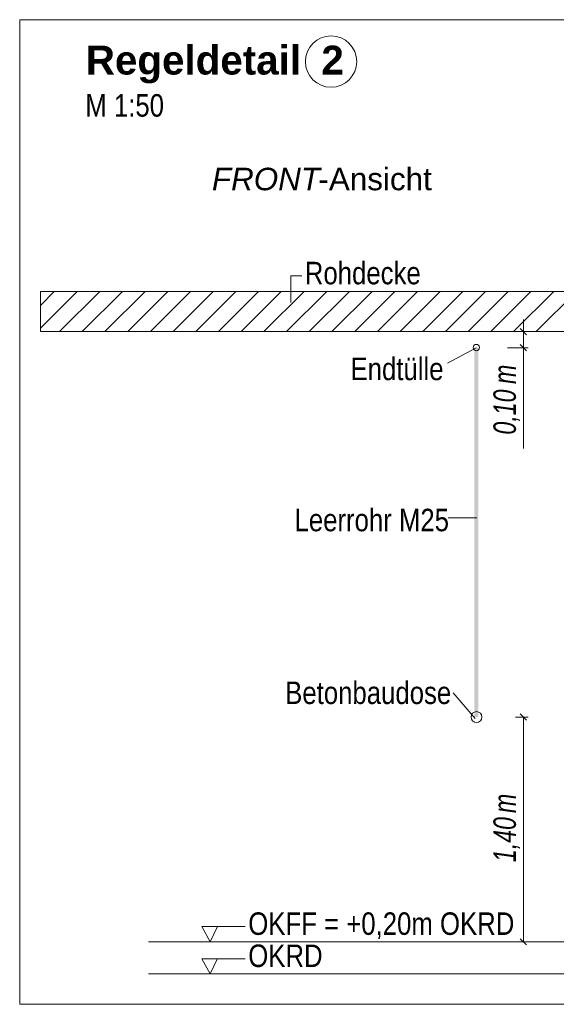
# Model space of a CAD drawing. Extents: x -620 to 300, y 62 to 1112.
# Tile 282 of 288: x 189 to 222, y 890 to 951. Entities that reach past the tile are written whole.
import ezdxf
from ezdxf.lldxf.tags import DXFTag

# ---------------------------------------------------------------- set-up
doc = ezdxf.new("R2010")
doc.units = 0
doc.layers.get('0').update_dxf_attribs({"lineweight": 13})
for name, color, linetype, lineweight, true_color in [('E_Aussparung Bemaßung-A06GA1MX8I', 5, 'Continuous', 9, 0x0000ff), ('E_Betonbaudose', 1, 'Continuous', 13, 0xff0000), ('E_Detail_Beschriftung', 7, 'Continuous', 13, 0x009900), ('E_Detail_Wandschraffur', 7, 'Continuous', 5, 0xc0c0c0), ('E_Leerrohr Beschriftung', 1, 'Continuous', 9, 0xff0000)]:
    doc.layers.add(name, color=color, linetype=linetype, lineweight=lineweight, true_color=true_color)
doc.layers.add('E_Detail_Linie_Text_Bem', color=7, linetype='Continuous', lineweight=13)
doc.styles.get("Standard").update_dxf_attribs({"font": 'ARIALN.TTF'})
tags = doc.linetypes.add('fein_strichliert', pattern=[4, 1, -2, 1]).pattern_tags.tags
tags[8:9] = [DXFTag(74, 4), DXFTag(75, 0), DXFTag(340, '0'), DXFTag(46, 0.0), DXFTag(50, 0.0), DXFTag(44, 0.0), DXFTag(45, 0.0)]
tags[6:7] = [DXFTag(74, 4), DXFTag(75, 0), DXFTag(340, '0'), DXFTag(46, 0.0), DXFTag(50, 0.0), DXFTag(44, 0.0), DXFTag(45, 0.0)]
tags[4:5] = [DXFTag(74, 4), DXFTag(75, 0), DXFTag(340, '0'), DXFTag(46, 0.0), DXFTag(50, 0.0), DXFTag(44, 0.0), DXFTag(45, 0.0)]
tags = doc.linetypes.add('fein_strichliert-A06GA1N18I', pattern=[4, 1, -2, 1]).pattern_tags.tags
tags[8:9] = [DXFTag(74, 4), DXFTag(75, 0), DXFTag(340, '0'), DXFTag(46, 0.0), DXFTag(50, 0.0), DXFTag(44, 0.0), DXFTag(45, 0.0)]
tags[6:7] = [DXFTag(74, 4), DXFTag(75, 0), DXFTag(340, '0'), DXFTag(46, 0.0), DXFTag(50, 0.0), DXFTag(44, 0.0), DXFTag(45, 0.0)]
tags[4:5] = [DXFTag(74, 4), DXFTag(75, 0), DXFTag(340, '0'), DXFTag(46, 0.0), DXFTag(50, 0.0), DXFTag(44, 0.0), DXFTag(45, 0.0)]

# ---------------------------------------------------------------- blocks, each defined once
blk = doc.blocks.new('Referenz-A06GA1N28I')
at = {"layer": 'E_Aussparung Bemaßung-A06GA1MX8I', "linetype": 'Continuous', "ltscale": 0.13}
for p, q in [((220.182, 932.361), (220.182, 924.323)), ((220.482, 931.598), (219.182, 931.598)), ((219.991, 931.788), (220.373, 931.407)), ((219.991, 930.789), (220.373, 930.407)), ((220.482, 930.598), (219.182, 930.598)), ((220.482, 907.598), (219.682, 907.598)), ((220.373, 907.407), (219.991, 907.788)), ((220.182, 907.598), (220.182, 893.598)), ((220.482, 893.598), (219.682, 893.598)), ((220.373, 893.407), (219.991, 893.788))]:
    blk.add_line(p, q, dxfattribs=at)
at = {"layer": 'E_Betonbaudose', "linetype": 'Continuous', "ltscale": 0.13}
for centre, radius in [((217.249, 930.607), 0.2), ((217.259, 907.598), 0.34)]:
    blk.add_circle(centre, radius, dxfattribs=at)
at = {"layer": 'E_Detail_Linie_Text_Bem', "linetype": 'fein_strichliert-A06GA1N18I', "ltscale": 0.65}
for p, q in [((251.567, 951.025), (188.798, 951.025)), ((188.798, 951.025), (188.798, 889.708)), ((188.798, 889.708), (248.541, 889.708))]:
    blk.add_line(p, q, dxfattribs=at)
at = {"layer": 'E_Detail_Linie_Text_Bem', "color": 0, "linetype": 'Continuous', "ltscale": 0.13}
for p, q in [((205.689, 933.418), (205.689, 935.066)), ((205.689, 935.066), (206.375, 935.066)), ((215.447, 929.645), (217.237, 930.598)), ((215.493, 920.011), (217.278, 920.011)), ((215.804, 909.099), (217.168, 907.505)), ((200.663, 893.598), (200.153, 894.547)), ((200.153, 894.547), (202.837, 894.547)), ((201.121, 894.551), (200.663, 893.598)), ((200.663, 891.598), (200.153, 892.547)), ((200.153, 892.547), (202.837, 892.547)), ((201.121, 892.551), (200.663, 891.598))]:
    blk.add_line(p, q, dxfattribs=at)
at = {"layer": 'E_Detail_Linie_Text_Bem', "linetype": 'Continuous', "ltscale": 0.13}
for p, q in [((241.415, 934.098), (190.087, 934.098)), ((190.087, 934.098), (190.087, 931.598)), ((190.087, 931.598), (200.48, 931.598)), ((190.087, 931.598), (238.915, 931.598)), ((200.48, 931.598), (241.415, 931.598)), ((196.814, 893.598), (233.827, 893.598)), ((196.814, 891.598), (233.827, 891.598))]:
    blk.add_line(p, q, dxfattribs=at)
blk.add_solid([(217.384, 930.598), (217.384, 907.598), (217.134, 930.597), (217.134, 907.598)], dxfattribs=at)
at = {"layer": 'E_Detail_Wandschraffur', "linetype": 'fein_strichliert', "ltscale": 0.13}
for p, q in [((190.087, 931.814), (192.371, 934.098)), ((192.699, 931.598), (195.199, 934.098)), ((195.527, 931.598), (198.027, 934.098)), ((198.356, 931.598), (200.856, 934.098)), ((201.184, 931.598), (203.684, 934.098)), ((204.013, 931.598), (206.513, 934.098)), ((206.841, 931.598), (209.341, 934.098)), ((209.67, 931.598), (212.17, 934.098)), ((212.498, 931.598), (214.998, 934.098)), ((215.326, 931.598), (217.826, 934.098)), ((218.155, 931.598), (220.655, 934.098)), ((220.983, 931.598), (223.483, 934.098))]:
    blk.add_line(p, q, dxfattribs=at)
at = {"layer": 'E_Detail_Wandschraffur', "linetype": 'ByBlock', "ltscale": 0.13}
for p, q in [((190.087, 933.229), (190.956, 934.098)), ((191.285, 931.598), (193.785, 934.098)), ((194.113, 931.598), (196.613, 934.098)), ((196.942, 931.598), (199.442, 934.098)), ((199.77, 931.598), (202.27, 934.098)), ((202.598, 931.598), (205.098, 934.098)), ((205.427, 931.598), (207.927, 934.098)), ((208.255, 931.598), (210.755, 934.098)), ((211.084, 931.598), (213.584, 934.098)), ((213.912, 931.598), (216.412, 934.098)), ((216.741, 931.598), (219.241, 934.098)), ((219.569, 931.598), (222.069, 934.098))]:
    blk.add_line(p, q, dxfattribs=at)
at = {"layer": 'E_Leerrohr Beschriftung', "linetype": 'Continuous', "ltscale": 0.13}
blk.add_circle((208.197, 948.417), 1.6, dxfattribs=at)
at = {"layer": 'E_Aussparung Bemaßung-A06GA1MX8I', "linetype": 'Continuous', "ltscale": 0.13, "char_height": 1.4, "attachment_point": 1, "rotation": 90}
for s, insert in [('{\\W0.9;\\fArial Narrow|b0|i1;m}', (218.315, 928.338)), ('{\\W0.9;\\fArial Narrow|b0|i1;0,10 }', (218.315, 925.185)), ('{\\W0.9;\\fArial Narrow|b0|i1;m}', (218.315, 901.618)), ('{\\W0.9;\\fArial Narrow|b0|i1;1,40 }', (218.315, 898.561))]:
    blk.add_mtext(s, dxfattribs=dict(at, insert=insert))
at = {"layer": 'E_Detail_Beschriftung', "color": 1, "linetype": 'Continuous', "lineweight": 35, "ltscale": 0.35, "true_color": 0xff0000, "char_height": 1.8, "attachment_point": 1}
for s, insert in [('{\\fArial|b1|i0;Regeldetail}', (192.916, 949.409)), ('{\\fArial|b1|i0;2}', (207.594, 949.409))]:
    blk.add_mtext(s, dxfattribs=dict(at, insert=insert))
at = {"layer": 'E_Detail_Beschriftung', "linetype": 'Continuous', "ltscale": 0.13, "char_height": 1.4, "attachment_point": 1}
for s, insert in [('{\\fArial Narrow;M 1:50}', (192.886, 946.388)), ('{\\fArial Narrow;Rohdecke}', (206.564, 935.946)), ('{\\fArial Narrow;Endtülle}', (209.41, 929.977)), ('{\\fArial Narrow;Leerrohr M25}', (205.921, 920.567)), ('{\\fArial Narrow;Betonbaudose}', (205.34, 909.809)), ('{\\fArial Narrow;OKFF = +0,20m OKRD}', (203.04, 895.432)), ('{\\fArial Narrow;OKRD}', (203.04, 893.432))]:
    blk.add_mtext(s, dxfattribs=dict(at, insert=insert))
at = {"layer": 'E_Detail_Beschriftung', "linetype": 'Continuous', "lineweight": -2, "ltscale": 0.25, "char_height": 1.4, "attachment_point": 1}
for s, insert in [('{\\fArial|b0|i1;FRONT}', (200.776, 941.803)), ('{\\fArial;-Ansicht}', (207.411, 941.803))]:
    blk.add_mtext(s, dxfattribs=dict(at, insert=insert))

msp = doc.modelspace()

# ---------------------------------------------------------------- block references
at = {"color": 8, "lineweight": 25, "ltscale": 0.25, "true_color": 0x808080}
msp.add_blockref('Referenz-A06GA1N28I', (0, 0), dxfattribs=at)

doc.saveas('drawing.dxf')
